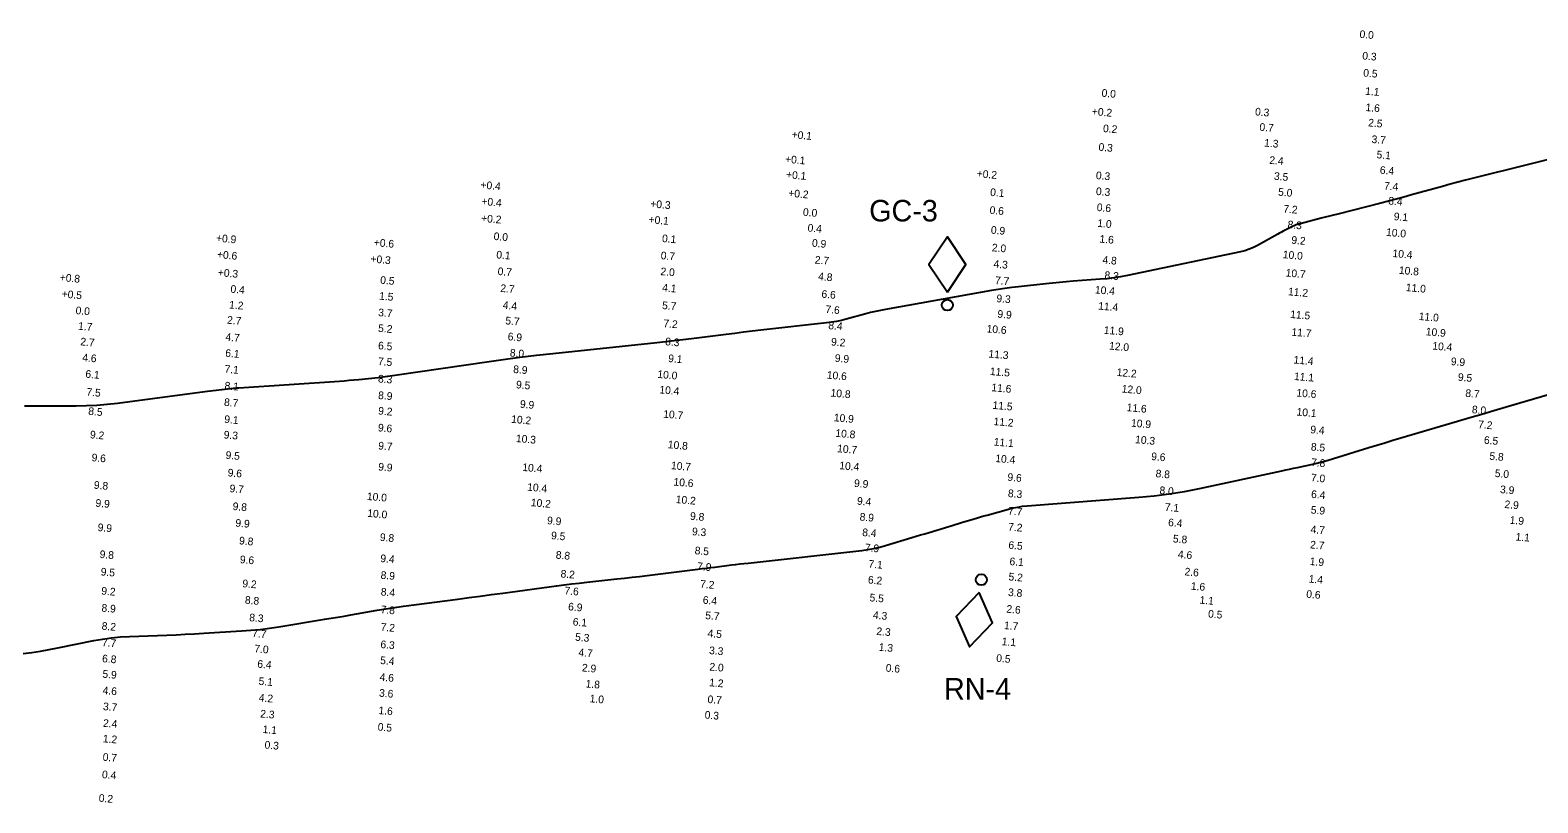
# Model space of a CAD drawing. Extents: x 988130 to 1132882, y 654656 to 841453.
# Drawn here: x 1104095.1 to 1104586.4, y 697342.3 to 697593.9 of the extents above; entities that cross this region are included whole.
import ezdxf

# ---------------------------------------------------------------- set-up
doc = ezdxf.new("R2010")
doc.units = 0
for name, color, linetype in [('V-CHAN-NAID', 7, 'Continuous'), ('V-TOPO-MAJR', 7, 'Continuous'), ('V-TOPO-SOUN', 7, 'Continuous')]:
    doc.layers.add(name, color=color, linetype=linetype)

msp = doc.modelspace()

# ---------------------------------------------------------------- linework, layer by layer
at = {"layer": 'V-CHAN-NAID'}
for points in [[(1104393.97, 697508.59), (1104399.97, 697517.59), (1104393.97, 697526.59), (1104387.97, 697517.59)], [(1104404.32, 697410.83), (1104396.85, 697403.01), (1104401.2, 697393.11), (1104408.67, 697400.93)]]:
    msp.add_lwpolyline(points, close=True, dxfattribs=at)
for centre in [(1104393.97, 697504.39), (1104405.05, 697414.97)]:
    msp.add_circle(centre, 1.8, dxfattribs=at)
at = {"layer": 'V-TOPO-MAJR'}
for points in [[(1104599.94, 697554.29), (1104565.35, 697545.69), (1104562.82, 697545.05), (1104560.3, 697544.4), (1104557.79, 697543.72), (1104555.28, 697543.04), (1104545.24, 697540.25), (1104542.73, 697539.56), (1104540.21, 697538.89), (1104537.69, 697538.23), (1104535.17, 697537.58), (1104521.15, 697534.06), (1104519.79, 697533.72), (1104518.43, 697533.37), (1104517.08, 697533.02), (1104515.72, 697532.68), (1104508.88, 697530.91), (1104508.23, 697530.72), (1104507.61, 697530.51), (1104506.99, 697530.26), (1104506.38, 697529.98), (1104503.99, 697528.79), (1104503.39, 697528.49), (1104502.8, 697528.18), (1104502.21, 697527.86), (1104501.62, 697527.54), (1104494.99, 697523.82), (1104493.68, 697523.15), (1104492.32, 697522.58), (1104490.92, 697522.12), (1104489.48, 697521.76), (1104452.61, 697514.02), (1104450.42, 697513.6), (1104448.22, 697513.26), (1104446.02, 697512.99), (1104443.8, 697512.79), (1104434.91, 697512.16), (1104432.68, 697511.99), (1104430.46, 697511.8), (1104428.25, 697511.59), (1104426.03, 697511.36), (1104417.15, 697510.38), (1104414.93, 697510.12), (1104412.72, 697509.83), (1104410.51, 697509.49), (1104408.31, 697509.12), (1104373.76, 697502.98), (1104372.15, 697502.68), (1104370.55, 697502.34), (1104368.96, 697501.96), (1104367.37, 697501.54), (1104361.04, 697499.82), (1104359.46, 697499.42), (1104357.86, 697499.08), (1104356.24, 697498.8), (1104354.62, 697498.59), (1104333.22, 697496.2), (1104330.39, 697495.88), (1104327.57, 697495.55), (1104324.75, 697495.2), (1104321.92, 697494.85), (1104310.64, 697493.4), (1104307.82, 697493.05), (1104305, 697492.71), (1104302.17, 697492.39), (1104299.34, 697492.09), (1104265.46, 697488.54), (1104260.05, 697487.95), (1104254.65, 697487.3), (1104249.26, 697486.59), (1104243.88, 697485.83), (1104214.71, 697481.56), (1104213.15, 697481.34), (1104211.58, 697481.13), (1104210.02, 697480.94), (1104208.45, 697480.77), (1104202.16, 697480.11), (1104200.59, 697479.95), (1104199.02, 697479.81), (1104197.44, 697479.68), (1104195.87, 697479.57), (1104163.15, 697477.4), (1104162.22, 697477.33), (1104161.28, 697477.25), (1104160.35, 697477.16), (1104159.42, 697477.05), (1104155.69, 697476.61), (1104154.76, 697476.5), (1104153.83, 697476.38), (1104152.9, 697476.26), (1104151.97, 697476.14), (1104123.56, 697472.41), (1104120.22, 697472.03), (1104116.87, 697471.75), (1104113.51, 697471.59), (1104110.14, 697471.54), (1104096.63, 697471.54), (1104093.28, 697471.52)], [(1104092.8, 697390.92), (1104095.66, 697391.29), (1104098.5, 697391.72), (1104101.34, 697392.21), (1104104.16, 697392.76), (1104115.82, 697395.14), (1104118.71, 697395.67), (1104121.61, 697396.08), (1104124.53, 697396.37), (1104127.47, 697396.53), (1104139.63, 697396.96), (1104142.63, 697397.08), (1104145.64, 697397.21), (1104148.64, 697397.37), (1104151.65, 697397.54), (1104163.99, 697398.29), (1104167.04, 697398.51), (1104170.09, 697398.81), (1104173.12, 697399.19), (1104176.15, 697399.65), (1104191.03, 697402.09), (1104193.17, 697402.44), (1104195.32, 697402.8), (1104197.46, 697403.16), (1104199.6, 697403.53), (1104208.17, 697405.02), (1104210.31, 697405.38), (1104212.46, 697405.71), (1104214.61, 697406.03), (1104216.76, 697406.33), (1104234.43, 697408.68), (1104238.1, 697409.16), (1104241.76, 697409.65), (1104245.42, 697410.14), (1104249.09, 697410.63), (1104266.61, 697412.98), (1104269.06, 697413.3), (1104271.52, 697413.6), (1104273.98, 697413.89), (1104276.45, 697414.17), (1104286.3, 697415.24), (1104288.77, 697415.51), (1104291.23, 697415.79), (1104293.69, 697416.08), (1104296.15, 697416.38), (1104312.7, 697418.43), (1104314.07, 697418.59), (1104315.43, 697418.76), (1104316.79, 697418.93), (1104318.15, 697419.1), (1104323.6, 697419.78), (1104324.96, 697419.95), (1104326.32, 697420.11), (1104327.69, 697420.27), (1104329.05, 697420.42), (1104366.11, 697424.54), (1104368.07, 697424.81), (1104370.01, 697425.16), (1104371.94, 697425.6), (1104373.84, 697426.12), (1104382.39, 697428.7), (1104383.8, 697429.12), (1104385.22, 697429.55), (1104386.63, 697429.97), (1104388.04, 697430.4), (1104394.45, 697432.33), (1104395.49, 697432.64), (1104396.52, 697432.95), (1104397.56, 697433.26), (1104398.59, 697433.58), (1104402.73, 697434.83), (1104403.76, 697435.15), (1104404.8, 697435.45), (1104405.84, 697435.75), (1104406.88, 697436.04), (1104413.85, 697437.97), (1104415.36, 697438.35), (1104416.89, 697438.66), (1104418.43, 697438.89), (1104419.99, 697439.05), (1104456.32, 697441.85), (1104461.3, 697442.32), (1104466.26, 697442.95), (1104471.2, 697443.75), (1104476.1, 697444.72), (1104502.96, 697450.49), (1104504.22, 697450.76), (1104505.49, 697451.03), (1104506.75, 697451.3), (1104508.02, 697451.57), (1104513.07, 697452.66), (1104514.33, 697452.94), (1104515.59, 697453.26), (1104516.83, 697453.59), (1104518.07, 697453.96), (1104531.28, 697458.01), (1104533.9, 697458.81), (1104536.52, 697459.6), (1104539.13, 697460.38), (1104541.76, 697461.16), (1104560.21, 697466.6), (1104564.16, 697467.76), (1104568.11, 697468.93), (1104572.06, 697470.09), (1104576.01, 697471.25), (1104625.74, 697485.82)]]:
    msp.add_lwpolyline(points, dxfattribs=at)

# ---------------------------------------------------------------- texts
at = {"layer": 'V-CHAN-NAID'}
for s, p in [('GC-3', (1104368.49, 697531.64)), ('RN-4', (1104392.88, 697375.97))]:
    msp.add_text(s, height=7, dxfattribs=at).set_placement(p)
at = {"layer": 'V-TOPO-SOUN'}
for s, p in [('0.0', (1104528.18, 697591.43)), ('0.3', (1104529.08, 697584.39)), ('0.5', (1104529.39, 697578.84)), ('0.0', (1104444.13, 697572.29)), ('1.1', (1104530.03, 697572.91)), ('1.6', (1104530.15, 697567.61)), ('+0.2 ', (1104440.96, 697566.29)), ('0.3', (1104494.14, 697566.2)), ('2.5', (1104531.01, 697562.61)), ('+0.1 ', (1104343.15, 697558.75)), ('0.2', (1104444.6, 697560.76)), ('0.7', (1104495.57, 697561.2)), ('3.7', (1104532.1, 697557.22)), ('0.3', (1104443.13, 697554.7)), ('1.3', (1104497.1, 697556.04)), ('5.1', (1104533.73, 697552.23)), ('+0.1 ', (1104341.01, 697550.77)), ('2.4', (1104498.79, 697550.42)), ('6.4', (1104534.8, 697547.19)), ('+0.4 ', (1104241.76, 697542.39)), ('+0.1 ', (1104341.33, 697545.73)), ('+0.2 ', (1104403.45, 697546.05)), ('0.3', (1104442.28, 697545.45)), ('3.5', (1104500.31, 697545.22)), ('7.4', (1104536.16, 697542.05)), ('+0.4 ', (1104242.07, 697537.01)), ('+0.2 ', (1104342.05, 697539.69)), ('0.1', (1104407.82, 697539.97)), ('0.3', (1104442.3, 697540.28)), ('5.0', (1104501.65, 697540.06)), ('8.4', (1104537.56, 697537.19)), ('+0.3 ', (1104297.09, 697536.22)), ('0.0', (1104346.83, 697533.51)), ('0.6', (1104407.65, 697534.14)), ('0.6', (1104442.57, 697535.06)), ('7.2', (1104503.35, 697534.56)), ('9.1', (1104539.34, 697532.09)), ('+0.2 ', (1104241.97, 697531.52)), ('+0.1 ', (1104296.54, 697531.09)), ('0.4', (1104348.34, 697528.38)), ('0.9', (1104408.06, 697527.69)), ('1.0', (1104442.75, 697529.89)), ('8.3', (1104504.74, 697529.46)), ('+0.9 ', (1104155.59, 697525.07)), ('+0.6 ', (1104207, 697523.63)), ('0.0', (1104246.05, 697525.63)), ('0.1', (1104300.91, 697524.93)), ('0.9', (1104349.77, 697523.45)), ('1.6', (1104443.46, 697524.77)), ('9.2', (1104505.96, 697524.41)), ('10.0 ', (1104536.83, 697526.95)), ('+0.6 ', (1104155.91, 697519.72)), ('+0.3 ', (1104205.92, 697518.29)), ('0.1', (1104246.92, 697519.64)), ('0.7', (1104300.49, 697519.38)), ('2.7', (1104350.69, 697517.95)), ('2.0', (1104408.39, 697521.95)), ('4.8', (1104444.42, 697517.95)), ('10.0 ', (1104503.19, 697519.7)), ('10.4 ', (1104538.93, 697520.07)), ('+0.3 ', (1104156.18, 697513.86)), ('0.7', (1104247.35, 697514.22)), ('2.0', (1104300.41, 697514.18)), ('4.8', (1104351.78, 697512.55)), ('4.3', (1104408.92, 697516.63)), ('8.3', (1104445.08, 697512.96)), ('10.7 ', (1104504.12, 697513.73)), ('10.8 ', (1104541.02, 697514.59)), ('+0.8 ', (1104104.67, 697512.25)), ('0.4', (1104160.29, 697508.46)), ('0.5', (1104209.07, 697511.38)), ('2.7', (1104248.22, 697508.72)), ('4.1', (1104300.97, 697508.89)), ('7.7', (1104409.4, 697511.28)), ('10.4 ', (1104441.97, 697508.23)), ('11.2 ', (1104504.89, 697507.62)), ('11.0 ', (1104543.28, 697508.98)), ('+0.5 ', (1104105.29, 697506.88)), ('1.2', (1104159.86, 697503.33)), ('1.5', (1104208.73, 697506.2)), ('4.4', (1104249.02, 697503.21)), ('5.7', (1104300.93, 697503.14)), ('6.6', (1104352.86, 697506.84)), ('9.3', (1104409.87, 697505.41)), ('11.4 ', (1104443.04, 697502.96)), ('0.0', (1104109.83, 697501.48)), ('2.7', (1104159.19, 697498.36)), ('3.7', (1104208.43, 697500.82)), ('5.7', (1104249.86, 697498.17)), ('7.6', (1104354.16, 697501.86)), ('9.9', (1104410.2, 697500.34)), ('11.5 ', (1104505.6, 697500.24)), ('11.0 ', (1104547.5, 697499.58)), ('1.7', (1104110.65, 697496.41)), ('4.7', (1104158.65, 697492.84)), ('5.2', (1104208.4, 697495.7)), ('6.9', (1104250.63, 697492.98)), ('7.2', (1104301.35, 697497.26)), ('8.4', (1104355.1, 697496.62)), ('10.6 ', (1104406.68, 697495.53)), ('11.9 ', (1104444.86, 697495.09)), ('11.7 ', (1104506.01, 697494.46)), ('10.9 ', (1104549.77, 697494.59)), ('2.7', (1104111.37, 697491.32)), ('6.5', (1104208.39, 697490.05)), ('8.0', (1104251.32, 697487.7)), ('8.3', (1104301.94, 697491.35)), ('9.2', (1104355.98, 697491.29)), ('12.0 ', (1104446.58, 697489.94)), ('10.4 ', (1104551.91, 697489.95)), ('4.6', (1104112, 697486.15)), ('6.1', (1104158.6, 697487.61)), ('7.5', (1104208.35, 697484.91)), ('9.1', (1104302.91, 697485.88)), ('9.9', (1104357.2, 697485.97)), ('11.3 ', (1104407.29, 697487.35)), ('11.4 ', (1104506.69, 697485.41)), ('9.9', (1104557.93, 697484.9)), ('6.1', (1104113.02, 697480.8)), ('7.1', (1104158.37, 697482.41)), ('8.3', (1104208.38, 697479.26)), ('8.9', (1104252.42, 697482.33)), ('10.0 ', (1104299.4, 697480.72)), ('10.6 ', (1104354.61, 697480.48)), ('11.5 ', (1104407.75, 697481.67)), ('12.2 ', (1104449.05, 697481.35)), ('11.1 ', (1104506.84, 697480.04)), ('9.5', (1104560.23, 697479.79)), ('7.5', (1104113.36, 697474.95)), ('8.1', (1104158.37, 697476.98)), ('8.9', (1104208.41, 697473.86)), ('9.5', (1104253.34, 697477.33)), ('10.4 ', (1104300.05, 697475.68)), ('10.8 ', (1104355.83, 697474.65)), ('11.6 ', (1104408.23, 697476.39)), ('12.0 ', (1104450.69, 697475.95)), ('10.6 ', (1104507.62, 697474.67)), ('8.7', (1104562.66, 697474.54)), ('8.5', (1104113.96, 697468.68)), ('8.7', (1104158.2, 697471.61)), ('9.2', (1104208.41, 697468.8)), ('9.9', (1104254.61, 697471.01)), ('11.5 ', (1104408.61, 697470.64)), ('11.6 ', (1104452.31, 697469.9)), ('10.1 ', (1104507.67, 697468.47)), ('8.0', (1104564.79, 697469.22)), ('9.1', (1104158.27, 697466.06)), ('9.6', (1104208.35, 697463.32)), ('10.2 ', (1104251.76, 697466.09)), ('10.7 ', (1104301.31, 697467.77)), ('10.9 ', (1104356.9, 697466.6)), ('11.2 ', (1104408.95, 697465.35)), ('10.9 ', (1104453.73, 697464.84)), ('7.2', (1104566.83, 697464.37)), ('9.2', (1104114.51, 697461.05)), ('9.3', (1104158.09, 697461.02)), ('10.3 ', (1104253.31, 697459.83)), ('10.8 ', (1104357.4, 697461.54)), ('11.1 ', (1104409, 697458.69)), ('10.3 ', (1104455.06, 697459.47)), ('9.4', (1104512.14, 697462.72)), ('6.5', (1104568.72, 697459.29)), ('9.6', (1104115.04, 697453.59)), ('9.5', (1104158.69, 697454.37)), ('9.7', (1104208.42, 697457.44)), ('10.8 ', (1104302.8, 697457.82)), ('10.7 ', (1104357.97, 697456.52)), ('9.6', (1104460.29, 697453.97)), ('8.5', (1104512.33, 697457.09)), ('5.8', (1104570.5, 697454.07)), ('9.6', (1104159.39, 697448.66)), ('9.9', (1104208.43, 697450.59)), ('10.4 ', (1104255.39, 697450.42)), ('10.7 ', (1104303.84, 697451)), ('10.4 ', (1104358.68, 697450.99)), ('10.4 ', (1104409.51, 697453.32)), ('8.8', (1104461.74, 697448.38)), ('7.8', (1104512.4, 697452.04)), ('5.0', (1104572.25, 697448.46)), ('9.8', (1104115.78, 697444.65)), ('9.7', (1104159.99, 697443.52)), ('10.4 ', (1104256.97, 697444)), ('10.6 ', (1104304.65, 697445.67)), ('9.9', (1104363.48, 697445.23)), ('9.6', (1104413.46, 697447.21)), ('7.0', (1104512.34, 697447.04)), ('9.9', (1104116.31, 697438.79)), ('10.0 ', (1104204.75, 697440.97)), ('10.2 ', (1104258.17, 697438.95)), ('10.2 ', (1104305.39, 697439.97)), ('9.4', (1104364.44, 697439.45)), ('8.3', (1104413.62, 697441.94)), ('8.0', (1104462.99, 697442.91)), ('6.4', (1104512.41, 697441.65)), ('3.9', (1104573.97, 697443.22)), ('9.8', (1104161, 697437.71)), ('10.0 ', (1104204.87, 697435.47)), ('9.8', (1104310.04, 697434.54)), ('8.9', (1104365.3, 697434.28)), ('7.7', (1104413.67, 697436.23)), ('7.1', (1104464.74, 697437.45)), ('5.9', (1104512.3, 697436.55)), ('2.9', (1104575.42, 697438.35)), ('9.9', (1104117.02, 697430.86)), ('9.9', (1104161.9, 697432.3)), ('9.9', (1104263.45, 697433.09)), ('9.3', (1104310.67, 697429.52)), ('8.4', (1104366.15, 697429.23)), ('7.2', (1104413.69, 697431.03)), ('6.4', (1104465.82, 697432.48)), ('4.7', (1104512.24, 697430.22)), ('1.9', (1104577.11, 697433.22)), ('9.8', (1104163.11, 697426.53)), ('9.8', (1104208.97, 697427.65)), ('9.5', (1104264.76, 697428.2)), ('7.9', (1104367, 697424.27)), ('6.5', (1104413.77, 697425.09)), ('5.8', (1104467.38, 697427.17)), ('2.7', (1104512.08, 697425.21)), ('1.1', (1104579.03, 697427.78)), ('9.8', (1104117.66, 697422.09)), ('9.6', (1104163.35, 697420.4)), ('9.4', (1104209.12, 697420.76)), ('8.8', (1104266.29, 697421.88)), ('8.5', (1104311.55, 697423.31)), ('7.1', (1104368.17, 697418.95)), ('6.1', (1104414.14, 697419.78)), ('4.6', (1104469.01, 697422.09)), ('1.9', (1104511.96, 697419.79)), ('9.5', (1104118.01, 697416.41)), ('8.9', (1104209.22, 697415.32)), ('8.2', (1104267.86, 697415.75)), ('7.9', (1104312.34, 697418.19)), ('5.2', (1104413.81, 697414.79)), ('2.6', (1104471.17, 697416.43)), ('1.4', (1104511.62, 697414.07)), ('9.2', (1104118.19, 697410.17)), ('9.2', (1104164.16, 697412.58)), ('8.4', (1104209.26, 697409.89)), ('7.6', (1104269.12, 697410.25)), ('7.2', (1104313.32, 697412.41)), ('6.2', (1104368, 697413.78)), ('3.8', (1104413.66, 697409.73)), ('1.6', (1104473.23, 697411.77)), ('0.6', (1104510.83, 697409.13)), ('8.9', (1104118.27, 697404.63)), ('8.8', (1104164.99, 697407.21)), ('6.9', (1104270.32, 697405.05)), ('6.4', (1104314.19, 697407.21)), ('5.5', (1104368.54, 697407.98)), ('2.6', (1104413.12, 697404.27)), ('1.1', (1104476.06, 697407.22)), ('8.3', (1104166.42, 697401.51)), ('7.8', (1104209.22, 697404.11)), ('6.1', (1104271.82, 697400.11)), ('5.7', (1104315, 697402.19)), ('4.3', (1104369.64, 697402.31)), ('0.5', (1104478.84, 697402.7)), ('8.2', (1104118.33, 697398.74)), ('7.7', (1104167.35, 697396.37)), ('7.2', (1104209.23, 697398.41)), ('5.3', (1104272.59, 697395.16)), ('4.5', (1104315.76, 697396.36)), ('2.3', (1104370.76, 697397.03)), ('1.7', (1104412.35, 697398.94)), ('7.7', (1104118.42, 697393.4)), ('7.0', (1104168.06, 697391.36)), ('6.3', (1104209.16, 697392.77)), ('4.7', (1104273.67, 697390.12)), ('3.3', (1104316.25, 697390.8)), ('1.3', (1104371.53, 697391.87)), ('1.1', (1104411.61, 697393.7)), ('6.8', (1104118.47, 697388.15)), ('6.4', (1104169.04, 697386.38)), ('5.4', (1104209.08, 697387.57)), ('2.9', (1104274.81, 697385.16)), ('2.0', (1104316.34, 697385.45)), ('0.6', (1104373.8, 697385.09)), ('0.5', (1104409.81, 697388.28)), ('5.9', (1104118.57, 697383.12)), ('5.1', (1104169.46, 697380.77)), ('4.6', (1104208.9, 697382.12)), ('1.8', (1104276.02, 697379.94)), ('1.2', (1104316.29, 697380.33)), ('4.6', (1104118.65, 697377.77)), ('4.2', (1104169.52, 697375.39)), ('3.6', (1104208.71, 697376.95)), ('1.0', (1104277.33, 697375.1)), ('0.7', (1104315.72, 697374.87)), ('3.7', (1104118.77, 697372.55)), ('2.3', (1104169.98, 697370.16)), ('1.6', (1104208.54, 697371.26)), ('0.3', (1104314.81, 697369.8)), ('2.4', (1104118.76, 697367.12)), ('1.1', (1104170.77, 697365.11)), ('0.5', (1104208.27, 697365.89)), ('1.2', (1104118.71, 697362.07)), ('0.3', (1104171.4, 697360.04)), ('0.7', (1104118.66, 697356.08)), ('0.4', (1104118.42, 697350.4)), ('0.2', (1104117.37, 697342.73))]:
    msp.add_text(s, height=2.5, rotation=355, dxfattribs=at).set_placement(p)

doc.saveas('drawing.dxf')
